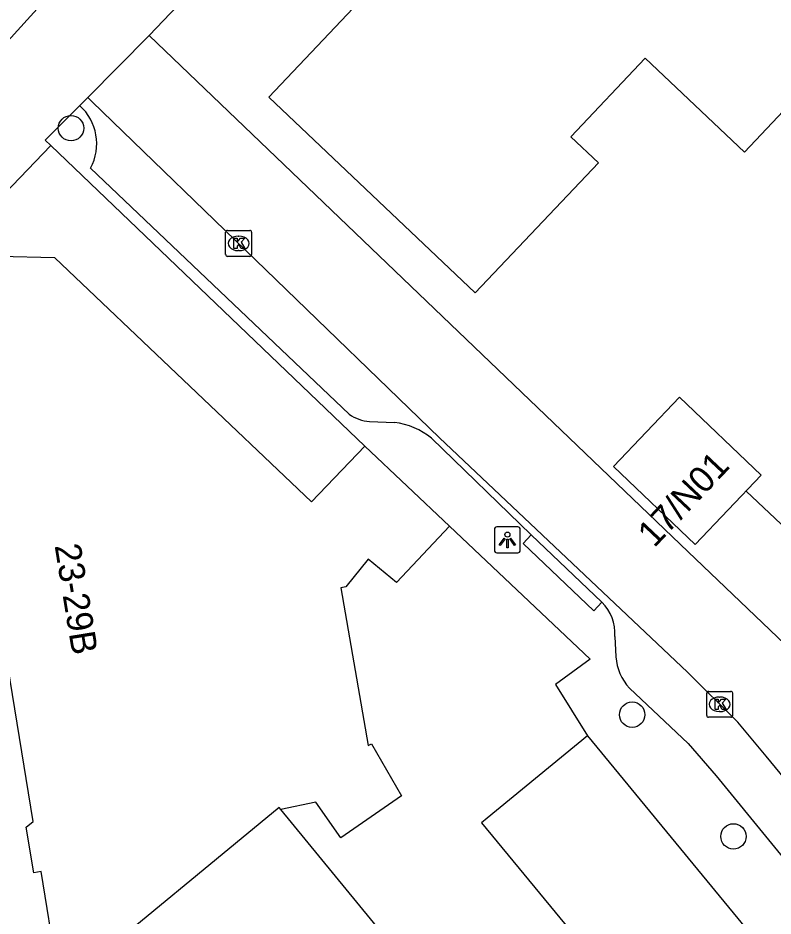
# Model space of a CAD drawing. Extents: x 160664 to 161506, y 382245 to 383288.
# Drawn here: x 160915.24 to 160944.34, y 383009.95 to 383044.54 of the extents above; entities that cross this region are included whole.
import ezdxf

# ---------------------------------------------------------------- set-up
doc = ezdxf.new("R2010")
doc.units = 0
for name, color, linetype in [('IMGEO_Boom', 7, 'Continuous'), ('IMGEO_Hek', 7, 'Continuous'), ('IMGEO_Kolk', 7, 'Continuous'), ('IMGEO_Lichtpunt', 7, 'Continuous'), ('IMGEO_Pand', 7, 'Continuous'), ('IMGEO_Pand_nummerreeks', 7, 'Continuous'), ('IMGEO_Rijbaan_lokaal_open', 7, 'Continuous'), ('IMGEO_Voetpad_open', 7, 'Continuous')]:
    doc.layers.add(name, color=color, linetype=linetype)

msp = doc.modelspace()

# ---------------------------------------------------------------- linework, layer by layer
at = {"layer": 'IMGEO_Boom'}
for centre in [(160917.289, 383040.297), (160938.91, 383017.707), (160942.813, 383013.019)]:
    msp.add_circle(centre, 0.489, dxfattribs=at)
at = {"layer": 'IMGEO_Hek'}
msp.add_lwpolyline([(160944.871, 383024.843), (160943.298, 383026.312)], dxfattribs=at)
at = {"layer": 'IMGEO_Kolk'}
for p, q in [((160923.248, 383035.433), (160923.248, 383036.285)), ((160923.323, 383036.359), (160924.175, 383036.359)), ((160924.249, 383036.285), (160924.249, 383035.433)), ((160923.736, 383036.139), (160923.761, 383036.139)), ((160923.759, 383035.579), (160923.734, 383035.579)), ((160924.175, 383035.359), (160923.323, 383035.359)), ((160941.782, 383017.68), (160941.782, 383018.532)), ((160941.857, 383018.606), (160942.709, 383018.606)), ((160942.783, 383018.532), (160942.783, 383017.68)), ((160942.27, 383018.386), (160942.295, 383018.386)), ((160942.709, 383017.606), (160941.857, 383017.606)), ((160942.293, 383017.826), (160942.268, 383017.826))]:
    msp.add_line(p, q, dxfattribs=at)
for points in [[(160923.248, 383035.433), (160923.248, 383036.285)], [(160923.323, 383036.359), (160924.175, 383036.359)], [(160924.249, 383036.285), (160924.249, 383035.433)], [(160923.569, 383036.059), (160923.692, 383036.059), (160923.692, 383035.908), (160923.822, 383036.059), (160923.986, 383036.059), (160923.84, 383035.908), (160923.993, 383035.659), (160923.841, 383035.659), (160923.756, 383035.823), (160923.692, 383035.756), (160923.692, 383035.659), (160923.569, 383035.659), (160923.569, 383036.059)], [(160924.175, 383035.359), (160923.323, 383035.359)], [(160941.782, 383017.68), (160941.782, 383018.532)], [(160941.857, 383018.606), (160942.709, 383018.606)], [(160942.783, 383018.532), (160942.783, 383017.68)], [(160942.103, 383018.306), (160942.226, 383018.306), (160942.226, 383018.155), (160942.356, 383018.306), (160942.52, 383018.306), (160942.374, 383018.155), (160942.527, 383017.906), (160942.375, 383017.906), (160942.29, 383018.07), (160942.226, 383018.003), (160942.226, 383017.906), (160942.103, 383017.906), (160942.103, 383018.306)], [(160942.709, 383017.606), (160941.857, 383017.606)]]:
    msp.add_lwpolyline(points, dxfattribs=at)
for centre, start, end in [((160923.325, 383036.283), 91.552, 178.448), ((160923.325, 383036.283), 91.552, 178.448), ((160924.173, 383036.283), 1.552, 88.448), ((160924.173, 383036.283), 1.552, 88.448), ((160923.325, 383035.435), 181.552, 268.448), ((160923.325, 383035.435), 181.552, 268.448), ((160924.173, 383035.435), 271.552, 358.448), ((160924.173, 383035.435), 271.552, 358.448), ((160941.859, 383018.53), 91.552, 178.448), ((160941.859, 383018.53), 91.552, 178.448), ((160942.707, 383018.53), 1.552, 88.448), ((160942.707, 383018.53), 1.552, 88.448), ((160941.859, 383017.682), 181.552, 268.448), ((160941.859, 383017.682), 181.552, 268.448), ((160942.707, 383017.682), 271.552, 358.448), ((160942.707, 383017.682), 271.552, 358.448)]:
    msp.add_arc(centre, 0.0765, start, end, dxfattribs=at)
for centre, major_axis, ratio, start_param, end_param in [((160923.735, 383035.859), (-0.387, 0.002), 0.722429, 4.712389, 7.853982), ((160923.76, 383035.859), (-0.39, 0.002), 0.717154, 1.570796, 4.712389), ((160942.269, 383018.106), (-0.387, 0.002), 0.722429, 4.712389, 7.853982), ((160942.294, 383018.106), (-0.39, 0.002), 0.717154, 1.570796, 4.712389)]:
    msp.add_ellipse(centre, major_axis=major_axis, ratio=ratio, start_param=start_param, end_param=end_param, dxfattribs=at)
at = {"layer": 'IMGEO_Lichtpunt'}
for p, q in [((160933.605, 383024.845), (160933.605, 383024.038)), ((160933.605, 383024.845), (160933.605, 383024.038)), ((160934.507, 383024.94), (160933.699, 383024.94)), ((160934.507, 383024.94), (160933.699, 383024.94)), ((160934.601, 383024.038), (160934.601, 383024.845)), ((160934.601, 383024.038), (160934.601, 383024.845)), ((160933.699, 383023.944), (160934.507, 383023.944)), ((160933.699, 383023.944), (160934.507, 383023.944))]:
    msp.add_line(p, q, dxfattribs=at)
for points in [[(160933.979, 383024.509), (160934.018, 383024.481), (160933.83, 383024.219), (160933.792, 383024.246), (160933.979, 383024.509)], [(160934.081, 383024.461), (160934.128, 383024.461), (160934.128, 383024.139), (160934.081, 383024.139), (160934.081, 383024.461)], [(160934.191, 383024.481), (160934.229, 383024.508), (160934.416, 383024.246), (160934.377, 383024.218), (160934.191, 383024.481)]]:
    msp.add_lwpolyline(points, dxfattribs=at)
msp.add_circle((160934.104, 383024.643), 0.0994, dxfattribs=at)
for centre, start, end in [((160933.699, 383024.845), 90, 180), ((160933.699, 383024.845), 90, 180), ((160934.507, 383024.845), 0, 90), ((160934.507, 383024.845), 0, 90), ((160933.699, 383024.038), 180, 270), ((160933.699, 383024.038), 180, 270), ((160934.507, 383024.038), 270, 0), ((160934.507, 383024.038), 270, 360)]:
    msp.add_arc(centre, 0.0946, start, end, dxfattribs=at)
at = {"layer": 'IMGEO_Pand'}
for points in [[(160947.026, 383050.883), (160943.779, 383047.455), (160947.525, 383043.907), (160946.673, 383043.007), (160943.234, 383039.376), (160939.413, 383042.994), (160936.547, 383039.968), (160937.61, 383038.962), (160932.868, 383033.955), (160924.908, 383041.495), (160933.512, 383050.58), (160933.701, 383050.535), (160934.746, 383051.638), (160934.601, 383051.776), (160938.155, 383055.529), (160934.625, 383058.872)], [(160928.616, 383028.044), (160926.554, 383025.911), (160916.665, 383035.303), (160914.513, 383035.359), (160912.618, 383033.361)], [(160917.332, 383007.56), (160916.974, 383007.978), (160916.747, 383007.941), (160916.14, 383011.661), (160915.853, 383011.614), (160915.566, 383013.376), (160915.834, 383013.595), (160914.599, 383021.167), (160914.275, 383021.289), (160913.805, 383024.17), (160914.106, 383024.588), (160913.562, 383027.92), (160913.235, 383027.867), (160912.806, 383030.5), (160913.53, 383031.092), (160912.916, 383031.534), (160912.618, 383033.361)], [(160943.885, 383026.926), (160941.337, 383024.258), (160938.188, 383027.266), (160940.736, 383029.934), (160943.885, 383026.926)], [(160928.616, 383028.044), (160931.868, 383024.973)], [(160931.868, 383024.973), (160929.826, 383022.803), (160928.743, 383023.699), (160927.882, 383022.628), (160927.686, 383022.598), (160928.735, 383016.524), (160928.87, 383016.578), (160930.025, 383014.585), (160927.687, 383012.96), (160926.717, 383014.341), (160925.377, 383014.054)], [(160937.187, 383016.894), (160933.327, 383013.717), (160933.107, 383013.536), (160944.278, 383000), (160965.948, 382973.741), (160966.186, 382973.937), (160970.046, 382977.114)], [(160937.187, 383016.894), (160951.094, 383000), (160970.046, 382977.114)], [(160925.377, 383014.054), (160925.308, 383014.138), (160917.332, 383007.56)], [(160953.589, 382963.329), (160961.617, 382969.937), (160958.423, 382973.784), (160936.91, 383000), (160925.377, 383014.054)]]:
    msp.add_lwpolyline(points, dxfattribs=at)
at = {"layer": 'IMGEO_Rijbaan_lokaal_open'}
for points in [[(160917.975, 383047.096), (160913.466, 383042.128), (160909.766, 383038.113)], [(160917.937, 383041.481), (160920.302, 383043.863)], [(160944.793, 383020.424), (160941.074, 383023.981), (160920.302, 383043.863)], [(160972.508, 382979.547), (160973.527, 382980.386), (160957.356, 383000), (160944.076, 383016.107), (160942.976, 383017.415), (160941.045, 383019.344), (160931.492, 383028.374), (160918.109, 383041.314), (160917.937, 383041.481)]]:
    msp.add_lwpolyline(points, dxfattribs=at)
at = {"layer": 'IMGEO_Voetpad_open'}
for points in [[(160920.302, 383043.863), (160934.625, 383058.872)], [(160917.623, 383041.165), (160917.937, 383041.481)], [(160916.51, 383039.63), (160916.299, 383039.832), (160917.623, 383041.165)], [(160912.618, 383033.361), (160912.337, 383035.288), (160916.51, 383039.63)], [(160916.51, 383039.63), (160928.616, 383028.044)], [(160918.044, 383038.76), (160928.012, 383029.284)], [(160928.795, 383029.002), (160929.757, 383028.964)], [(160931.181, 383028.352), (160935.02, 383024.634)], [(160931.868, 383024.973), (160937.287, 383019.841), (160935.954, 383018.87), (160937.187, 383016.894)], [(160937.743, 383022.036), (160937.435, 383021.708), (160934.712, 383024.306), (160935.02, 383024.634)], [(160935.02, 383024.634), (160937.743, 383022.036)], [(160938.238, 383020.724), (160938.281, 383019.937)], [(160938.803, 383018.726), (160941.068, 383016.598), (160942.148, 383015.356), (160954.712, 383000), (160965.713, 382986.582), (160971.917, 382979.059)]]:
    msp.add_lwpolyline(points, dxfattribs=at)
for centre, radius, start, end in [((160916.315, 383039.697), 1.966, 331.5473, 48.311), ((160928.853, 383030.391), 1.39, 232.777, 267.6097), ((160929.424, 383026.225), 2.759, 50.4286, 83.0578), ((160936.585, 383020.85), 1.658, 355.6537, 45.688), ((160940.307, 383020.092), 2.032, 184.3808, 222.256)]:
    msp.add_arc(centre, radius, start, end, dxfattribs=at)

# ---------------------------------------------------------------- texts
at = {"layer": 'IMGEO_Pand_nummerreeks'}
for s, rotation, p in [('17/N01', 46.7047, (160939.76, 383024.106)), ('23-29B', 279.226, (160916.656, 383024.219))]:
    msp.add_text(s, height=1, rotation=rotation, dxfattribs=at).set_placement(p)

doc.saveas('drawing.dxf')
